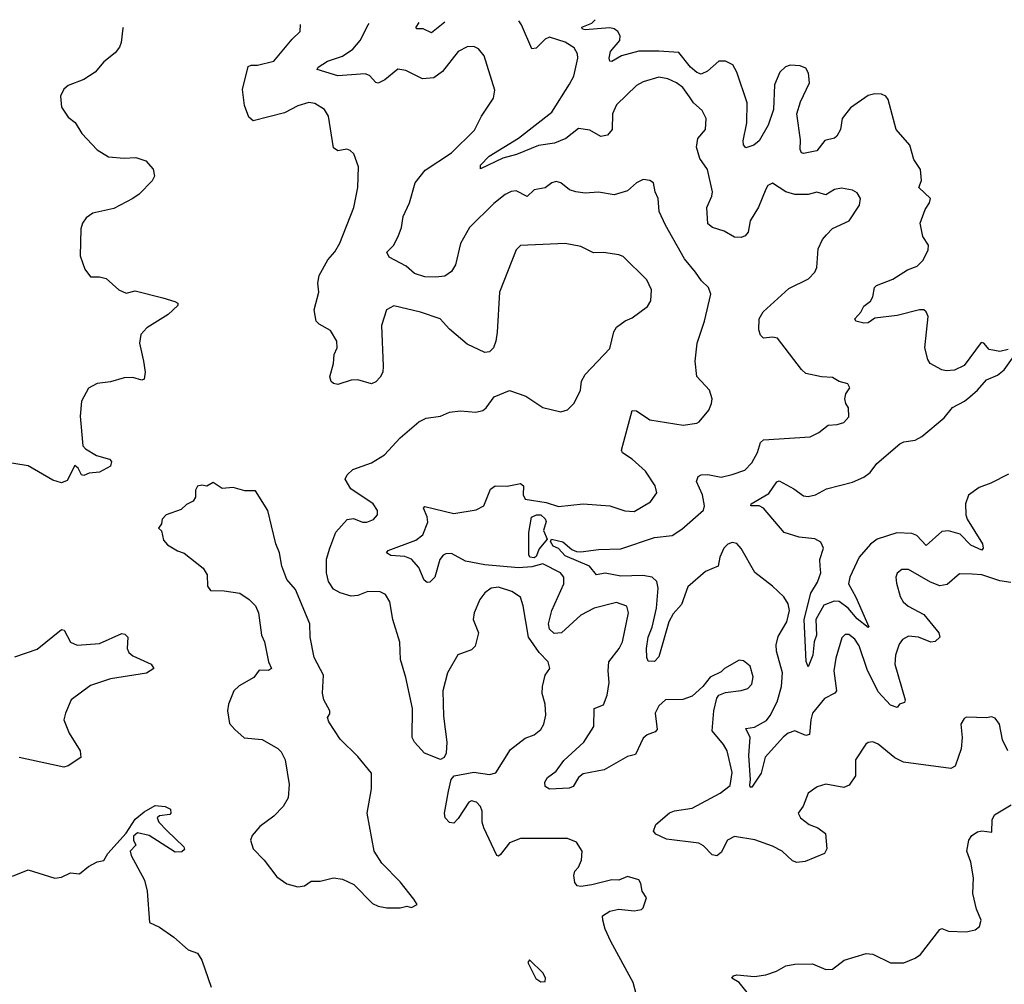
# Model space of a CAD drawing. Extents: x 2143765 to 2212931, y 878955 to 1017455.
# Tile 296 of 309: x 2170367 to 2174786, y 1012757 to 1017088. Entities that reach past the tile are written whole.
import ezdxf

# ---------------------------------------------------------------- set-up
doc = ezdxf.new("R2010")
doc.units = 0

msp = doc.modelspace()

# ---------------------------------------------------------------- linework, layer by layer
at = {"layer": '0CON20XD'}
for points in [[(2172275.3, 1017076.7), (2172215, 1017029.4), (2172176.9, 1017046.9), (2172147, 1017047), (2172146, 1017055), (2172158.9, 1017074.7)], [(2174815, 1014561.8), (2174765, 1014568.7), (2174685, 1014596), (2174641.7, 1014598.3), (2174585, 1014600.8), (2174528.5, 1014551.5), (2174496.6, 1014546.6), (2174455, 1014562.5), (2174355, 1014619.4), (2174325, 1014619.2), (2174305, 1014603.3), (2174299.2, 1014585), (2174302.3, 1014557.7), (2174317.7, 1014497.7), (2174331.2, 1014475), (2174353.8, 1014455), (2174425, 1014417.5), (2174491.4, 1014335), (2174495.8, 1014315), (2174475, 1014296.7), (2174456.1, 1014293.9), (2174401.2, 1014315), (2174355, 1014320.4), (2174329.4, 1014305), (2174313.3, 1014285), (2174296.7, 1014235), (2174294.6, 1014195), (2174340.6, 1014035), (2174337.9, 1014022.1), (2174315.7, 1014014.3), (2174305, 1014000), (2174275, 1014010), (2174219.8, 1014069.8), (2174170.7, 1014170.7), (2174135, 1014276.2), (2174115, 1014307.1), (2174088.2, 1014328.3), (2174071.6, 1014328.4), (2174057.2, 1014312.8), (2174029.1, 1014220.9), (2174021.2, 1014165), (2174032.9, 1014075), (2174025, 1014064.4), (2173979.3, 1014040.7), (2173925.4, 1013975), (2173916.8, 1013945), (2173910.9, 1013879.1), (2173895, 1013874.6), (2173845, 1013895.8), (2173815.5, 1013885), (2173795, 1013868.8), (2173712.5, 1013777.5), (2173694, 1013705), (2173652.9, 1013642.9), (2173645, 1013642), (2173643.5, 1013653.5), (2173647.1, 1013675), (2173639.5, 1013785), (2173645.4, 1013865), (2173626, 1013905), (2173665, 1013911.5), (2173717.9, 1013942.1), (2173735, 1013963.5), (2173765.7, 1014025), (2173786.4, 1014095), (2173789.6, 1014155), (2173763, 1014253), (2173761.2, 1014281.2), (2173771.1, 1014318.9), (2173810, 1014385), (2173820.9, 1014435), (2173815.6, 1014465), (2173796.4, 1014496.4), (2173745.8, 1014545), (2173665.9, 1014605.9), (2173605, 1014714), (2173585, 1014736.2), (2173565, 1014741.4), (2173545, 1014733.1), (2173526.9, 1014715), (2173509.4, 1014675), (2173502, 1014635), (2173445, 1014610.5), (2173365, 1014541.1), (2173337.6, 1014462.4), (2173300.2, 1014419.8), (2173280.8, 1014385), (2173235, 1014228), (2173215, 1014206), (2173187.3, 1014207.3), (2173180.8, 1014225), (2173179.7, 1014265), (2173188, 1014315), (2173205, 1014360), (2173224.8, 1014445.2), (2173232, 1014535), (2173226, 1014566), (2173205, 1014585.4), (2173163, 1014593), (2173065, 1014589.3), (2172995, 1014602.7), (2172955, 1014595.6), (2172923.9, 1014633.9), (2172815, 1014681.6), (2172785, 1014713.3), (2172761.5, 1014725), (2172749.2, 1014745), (2172753.3, 1014755), (2172805, 1014744.4), (2172845, 1014710), (2172865, 1014700), (2172885, 1014698.5), (2172965, 1014710), (2173065, 1014712.7), (2173215, 1014762.9), (2173295, 1014772.5), (2173338.8, 1014801.2), (2173435, 1014886), (2173440.4, 1014905), (2173430.7, 1014955), (2173403.5, 1015015), (2173412.4, 1015037.6), (2173425.6, 1015044.4), (2173454.5, 1015045.5), (2173515, 1015034.4), (2173565, 1015045.6), (2173621.2, 1015065), (2173652.1, 1015097.9), (2173678.2, 1015145), (2173690.8, 1015189.2), (2173705, 1015201.9), (2173915, 1015215.8), (2173953.3, 1015235), (2173995, 1015268), (2174035, 1015270), (2174065, 1015280), (2174088, 1015305), (2174085.8, 1015345.8), (2174073.8, 1015365), (2174070, 1015385), (2174075, 1015407.5), (2174092.5, 1015435), (2174083, 1015453), (2174045, 1015463.8), (2174015, 1015481.2), (2173965.8, 1015484.2), (2173895, 1015499.4), (2173875, 1015517.1), (2173767.5, 1015657.5), (2173745, 1015662.9), (2173705, 1015657.5), (2173690.9, 1015670.9), (2173683.9, 1015695), (2173686.2, 1015745), (2173703.6, 1015776.4), (2173818.8, 1015881.2), (2173906.2, 1015923.8), (2173935.6, 1015954.4), (2173944.2, 1015975), (2173950.3, 1016059.7), (2173969.1, 1016100.9), (2173987.8, 1016122.2), (2174015, 1016150), (2174090, 1016185), (2174135.4, 1016254.6), (2174140.6, 1016285), (2174125, 1016310.8), (2174105, 1016323.1), (2174055, 1016331.9), (2174023.8, 1016326.2), (2173985, 1016301.2), (2173945, 1016313.8), (2173905, 1016302.5), (2173845, 1016302.5), (2173804.6, 1016314.6), (2173745, 1016353.3), (2173725, 1016343.3), (2173715, 1016326.7), (2173683.1, 1016246.9), (2173644.5, 1016185.5), (2173635.5, 1016134.5), (2173622.6, 1016117.4), (2173605, 1016109.4), (2173575, 1016110.8), (2173527.8, 1016137.8), (2173476.2, 1016155), (2173455, 1016172), (2173450.6, 1016245), (2173473.5, 1016295), (2173476.2, 1016315), (2173453.5, 1016415), (2173418.5, 1016465), (2173403.9, 1016516.1), (2173410.5, 1016555), (2173444.6, 1016595), (2173446.9, 1016645), (2173429.8, 1016679.8), (2173390.5, 1016715), (2173372.1, 1016742.1), (2173343.4, 1016783.4), (2173314.7, 1016804.7), (2173275, 1016822.3), (2173235, 1016830), (2173165, 1016808.5), (2173135, 1016793.1), (2173045.6, 1016705), (2173026.7, 1016665), (2173026.4, 1016595), (2173005, 1016570), (2172975, 1016562.9), (2172925, 1016591.9), (2172875, 1016599.2), (2172818.1, 1016555), (2172766.7, 1016533.3), (2172695, 1016523.3), (2172596.9, 1016483.1), (2172535, 1016466.2), (2172435, 1016418.8), (2172434.5, 1016435), (2172473.8, 1016475), (2172605, 1016556), (2172755, 1016672.2), (2172835, 1016798.1), (2172853.6, 1016835), (2172871.5, 1016915), (2172870.6, 1016935), (2172855, 1016961.4), (2172815, 1016986.4), (2172745, 1017009.4), (2172725, 1017000.8), (2172685, 1016959.4), (2172665, 1016957.5), (2172618.8, 1017065), (2172607.3, 1017082.2)], [(2174802.2, 1015607.8), (2174765, 1015598.5), (2174717.4, 1015607.4), (2174693.3, 1015635), (2174681.2, 1015638.8), (2174605, 1015535.8), (2174562.5, 1015515), (2174525, 1015511.4), (2174505, 1015516.2), (2174453.3, 1015545), (2174441.7, 1015561.7), (2174429.6, 1015615), (2174444.4, 1015755), (2174435, 1015776.9), (2174424.6, 1015784.6), (2174405, 1015785.9), (2174305, 1015760.5), (2174205, 1015747.8), (2174175, 1015726.7), (2174155, 1015725.5), (2174118.8, 1015735), (2174114.3, 1015745), (2174142.2, 1015775), (2174155, 1015802.5), (2174185.4, 1015824.6), (2174196.3, 1015843.7), (2174203.3, 1015885), (2174212, 1015895), (2174285, 1015923.5), (2174351.2, 1015965), (2174395, 1015981.4), (2174421.7, 1016008.3), (2174444.2, 1016055), (2174445.7, 1016075), (2174420, 1016115), (2174408.1, 1016175), (2174430.8, 1016235), (2174450, 1016265), (2174454, 1016285), (2174402.5, 1016335), (2174414.3, 1016365.7), (2174409.2, 1016415), (2174380, 1016460), (2174361.1, 1016525), (2174300.3, 1016595), (2174265, 1016728.9), (2174253.9, 1016743.9), (2174235, 1016752.8), (2174205, 1016754.6), (2174175, 1016747.5), (2174095, 1016692.5), (2174057.8, 1016645), (2174050, 1016595), (2174034.6, 1016565.4), (2174023.7, 1016556.3), (2173980.8, 1016545), (2173945, 1016498.5), (2173885, 1016487.8), (2173875, 1016490.8), (2173869.1, 1016505), (2173871.7, 1016548.3), (2173854.7, 1016664.7), (2173870.7, 1016719.3), (2173910.7, 1016805), (2173907.6, 1016847.6), (2173895, 1016870), (2173870.2, 1016880.2), (2173825, 1016884.4), (2173803.9, 1016876.1), (2173778.1, 1016851.9), (2173754.3, 1016795.7), (2173749.7, 1016685), (2173725.9, 1016615), (2173685, 1016544.3), (2173661.2, 1016525), (2173625, 1016513.3), (2173615.8, 1016525.8), (2173613.6, 1016543.6), (2173630.4, 1016625), (2173631.2, 1016715), (2173585, 1016852.5), (2173567.9, 1016885), (2173535, 1016902.2), (2173505, 1016901.1), (2173453.7, 1016856.3), (2173425, 1016843.3), (2173405, 1016851.2), (2173376.9, 1016875), (2173325, 1016940.7), (2173235, 1016947.3), (2173145, 1016946.6), (2173067.5, 1016925), (2173025, 1016900.4), (2173015, 1016901.9), (2173011.9, 1016915), (2173019, 1016945), (2173059.5, 1016995), (2173061.9, 1017015), (2173051.5, 1017035), (2173035, 1017047.2), (2173015, 1017051.2), (2172905, 1017042.9), (2172892.5, 1017045), (2172890, 1017055), (2172935, 1017072.9), (2172949.3, 1017087.9)], [(2170830.7, 1017052.1), (2170829.8, 1017050.2), (2170822.9, 1016985), (2170815, 1016963.8), (2170795, 1016939.2), (2170745, 1016899.2), (2170705, 1016852), (2170655, 1016820), (2170585, 1016792), (2170564.3, 1016775.7), (2170550, 1016745), (2170554, 1016695), (2170585, 1016650), (2170615.8, 1016625.8), (2170645, 1016576.7), (2170715, 1016504), (2170765, 1016472), (2170835, 1016465.8), (2170888.8, 1016468.8), (2170933.6, 1016453.6), (2170966.2, 1016416.2), (2170971.2, 1016385), (2170961.2, 1016365), (2170902.9, 1016305), (2170875, 1016284.5), (2170789.8, 1016240.2), (2170695, 1016218.8), (2170665, 1016197.8), (2170649.2, 1016175), (2170641.7, 1016148.3), (2170637.8, 1016027.8), (2170658.6, 1015968.6), (2170685, 1015934.2), (2170725, 1015934), (2170755, 1015926), (2170812.5, 1015875), (2170845, 1015860), (2170885, 1015871.1), (2171009.7, 1015839.7), (2171062.7, 1015822.7), (2171076.7, 1015815), (2171076.7, 1015805), (2171033.3, 1015765), (2170936.7, 1015705), (2170910, 1015675), (2170904.4, 1015635), (2170922.5, 1015555), (2170929.2, 1015505), (2170925.8, 1015474.2), (2170915, 1015468.8), (2170875, 1015480.8), (2170835, 1015480), (2170775, 1015461.4), (2170715, 1015454.4), (2170675, 1015433.8), (2170644, 1015376), (2170638.2, 1015308.3), (2170650.8, 1015175), (2170661.5, 1015161.5), (2170710.9, 1015130.9), (2170770, 1015115), (2170778.8, 1015105), (2170775, 1015083.8), (2170725, 1015056.9), (2170678.1, 1015051.9), (2170655, 1015041.2), (2170644.1, 1015044.1), (2170630, 1015075), (2170615, 1015085.8), (2170580.5, 1015019.5), (2170555, 1015008), (2170515, 1015021.2), (2170405, 1015084.4), (2170285.9, 1015104.1)], [(2172291.8, 1013625), (2172303.6, 1013676.4), (2172316.8, 1013693.2), (2172405, 1013709.2), (2172475, 1013699.6), (2172504, 1013706), (2172569.3, 1013810.7), (2172635, 1013862.5), (2172675, 1013877.8), (2172705, 1013900.8), (2172718.9, 1013925), (2172727.5, 1013965), (2172724.4, 1014014.4), (2172712.1, 1014062.1), (2172713.1, 1014095), (2172724.4, 1014145), (2172746, 1014175), (2172738, 1014205), (2172697.5, 1014247.5), (2172650.5, 1014315), (2172626.4, 1014456.4), (2172614, 1014495), (2172575, 1014521.4), (2172515, 1014540.8), (2172482.5, 1014535), (2172453.8, 1014515), (2172432.5, 1014485), (2172405.8, 1014425), (2172401.9, 1014395), (2172425.5, 1014335), (2172410.4, 1014275), (2172395, 1014259.6), (2172333.6, 1014236.4), (2172286.7, 1014155), (2172265.5, 1014074.5), (2172268.3, 1013961.7), (2172284, 1013845), (2172281.2, 1013795), (2172272.5, 1013775), (2172255, 1013766.7), (2172183.8, 1013795), (2172138.8, 1013845), (2172128.8, 1013865), (2172129.1, 1013995), (2172100.3, 1014135), (2172076.4, 1014215), (2172073, 1014293), (2172040.8, 1014395), (2172028, 1014475), (2172007.8, 1014507.8), (2171985, 1014519.4), (2171929.8, 1014520.2), (2171885, 1014502.3), (2171855, 1014500.5), (2171805, 1014515.4), (2171775, 1014531.2), (2171752.5, 1014565), (2171744.2, 1014604.2), (2171743.9, 1014666.1), (2171758.8, 1014715), (2171785, 1014787.5), (2171836.4, 1014843.6), (2171865, 1014848.1), (2171905, 1014832.7), (2171925, 1014831.8), (2171955, 1014843.3), (2171973.3, 1014865), (2171972.7, 1014885), (2171953.3, 1014915), (2171852.4, 1014982.4), (2171828.1, 1015025), (2171837.1, 1015045), (2171861.7, 1015068.3), (2171945, 1015098.6), (2172003.3, 1015135), (2172075, 1015210), (2172157.7, 1015282.3), (2172190.8, 1015299.2), (2172255, 1015308), (2172295, 1015326), (2172345, 1015331.2), (2172413.6, 1015326.4), (2172445, 1015333.3), (2172460, 1015345), (2172495.9, 1015394.1), (2172565, 1015422.5), (2172638.3, 1015398.3), (2172715, 1015346.7), (2172795, 1015326.7), (2172825, 1015336.7), (2172855, 1015366.7), (2172883.8, 1015425), (2172888, 1015465), (2172904, 1015495), (2173015, 1015612), (2173033.2, 1015686.8), (2173045, 1015708), (2173084.3, 1015735.7), (2173115, 1015748.8), (2173185, 1015800), (2173200, 1015825), (2173202.9, 1015875), (2173180.7, 1015920.7), (2173075, 1016024.2), (2173055, 1016032.9), (2172987.3, 1016042.7), (2172941.3, 1016041.3), (2172885, 1016070), (2172815, 1016082.9), (2172615, 1016074.2), (2172594.3, 1016055), (2172519.4, 1015865), (2172510, 1015685), (2172504.4, 1015645), (2172492.5, 1015615), (2172475, 1015596), (2172455, 1015594), (2172375, 1015630.8), (2172295, 1015699.2), (2172253.3, 1015745), (2172165, 1015774.5), (2172046.2, 1015803.8), (2172013.3, 1015785), (2171990, 1015715), (2171998.1, 1015531.9), (2171996, 1015505), (2171985, 1015482.5), (2171965, 1015462.5), (2171945, 1015453.3), (2171885, 1015470.8), (2171855, 1015470), (2171795, 1015450.8), (2171775, 1015454), (2171765, 1015463.8), (2171758.6, 1015485), (2171775.6, 1015545), (2171778.6, 1015585), (2171791.4, 1015615), (2171789.5, 1015645), (2171762.3, 1015692.3), (2171710.5, 1015720.5), (2171696.9, 1015735), (2171689.1, 1015785), (2171709.5, 1015865), (2171705.4, 1015905), (2171710.7, 1015939.3), (2171750.3, 1016009.7), (2171780.6, 1016045), (2171804.2, 1016085), (2171865.7, 1016245), (2171884.2, 1016335), (2171887, 1016427), (2171865.7, 1016485.7), (2171850.5, 1016500.5), (2171835, 1016506), (2171795, 1016498.8), (2171775, 1016513.3), (2171752.2, 1016655), (2171735.4, 1016685.4), (2171690.9, 1016710.9), (2171665, 1016716.1), (2171615, 1016700.8), (2171555, 1016670.4), (2171415, 1016634.2), (2171395, 1016650), (2171375, 1016702.5), (2171367.5, 1016775), (2171392.6, 1016877.4), (2171405, 1016884.2), (2171434.2, 1016884.2), (2171508, 1016902), (2171589.7, 1017000.3), (2171626.2, 1017035), (2171627.8, 1017065.8)], [(2174800.8, 1013805), (2174777.5, 1013855), (2174763.8, 1013925), (2174745, 1013952.5), (2174728.3, 1013958.3), (2174705, 1013953.8), (2174616.4, 1013956.4), (2174605, 1013950), (2174591.2, 1013925), (2174595.8, 1013865), (2174591.4, 1013815), (2174565, 1013736.7), (2174545, 1013725.8), (2174332.5, 1013755), (2174295, 1013774.2), (2174220, 1013835), (2174195, 1013845.8), (2174175, 1013843.3), (2174164.2, 1013835.8), (2174118, 1013765), (2174117.5, 1013692.5), (2174088.9, 1013651.1), (2174065, 1013640.5), (2173985, 1013655.5), (2173945.6, 1013644.4), (2173906, 1013615), (2173883.6, 1013556.4), (2173861.2, 1013525), (2173871.2, 1013505), (2173910, 1013475), (2173949.3, 1013459.3), (2173983.3, 1013435), (2173988.8, 1013365), (2173978.8, 1013345), (2173891.7, 1013308.3), (2173855, 1013304.2), (2173835, 1013311.2), (2173789.4, 1013355), (2173745, 1013377.8), (2173666.4, 1013406.4), (2173575, 1013421.5), (2173542.9, 1013405), (2173515, 1013348.8), (2173495, 1013334.3), (2173475, 1013338.6), (2173435, 1013379.5), (2173415, 1013391.1), (2173269.5, 1013409.5), (2173221.5, 1013431.5), (2173212, 1013445), (2173221.9, 1013475), (2173282.4, 1013527.6), (2173305, 1013536.8), (2173385, 1013548), (2173510, 1013615), (2173555, 1013650), (2173565, 1013707.5), (2173541.2, 1013805), (2173525, 1013834.4), (2173474.6, 1013895), (2173481.9, 1013985), (2173495, 1014042.5), (2173504.3, 1014055.7), (2173535, 1014067.5), (2173605, 1014075.6), (2173634.6, 1014085.4), (2173653.3, 1014105), (2173658.3, 1014138.3), (2173645, 1014185.6), (2173615, 1014210), (2173595, 1014213.1), (2173530, 1014175), (2173515, 1014160), (2173465, 1014136.7), (2173433.3, 1014095), (2173385, 1014051.2), (2173343.4, 1014036.6), (2173265, 1014034.4), (2173235, 1014007.5), (2173218.9, 1013975), (2173228.3, 1013901.7), (2173219.1, 1013890.9), (2173182.4, 1013877.6), (2173165, 1013862.9), (2173130.9, 1013789.1), (2173095, 1013779.6), (2172989.3, 1013720.7), (2172895, 1013702.3), (2172874.7, 1013685.3), (2172850, 1013645), (2172832.1, 1013637.9), (2172745, 1013634), (2172725.6, 1013645.6), (2172724.3, 1013665), (2172735.4, 1013685), (2172775, 1013714.5), (2172808.2, 1013761.7), (2172898.8, 1013845), (2172943.6, 1013915), (2172944.7, 1013995.3), (2172987.3, 1014012.7), (2173002.9, 1014055), (2173012, 1014112), (2173007.1, 1014165), (2173011.2, 1014205), (2173056.5, 1014265), (2173071.8, 1014295), (2173099.4, 1014425), (2173091.2, 1014455), (2173045, 1014471.5), (2172945, 1014446.4), (2172884.4, 1014415), (2172798.1, 1014335), (2172765, 1014332.5), (2172745, 1014351.4), (2172739.6, 1014375), (2172754.8, 1014435.2), (2172808.6, 1014555), (2172808.7, 1014585), (2172794.5, 1014605), (2172715, 1014645.6), (2172665, 1014632.1), (2172605, 1014626.4), (2172455, 1014639.9), (2172367.6, 1014657.6), (2172305, 1014691), (2172279.5, 1014689.5), (2172266.6, 1014683.4), (2172252.7, 1014665), (2172229.2, 1014585), (2172207.3, 1014562.7), (2172195, 1014560.8), (2172181.7, 1014571.7), (2172157.8, 1014627.8), (2172125.3, 1014665.3), (2172095, 1014677.5), (2172032.1, 1014682.1), (2172012.5, 1014695), (2172020, 1014705), (2172145, 1014750.9), (2172176.4, 1014775), (2172198, 1014832), (2172195.4, 1014855.4), (2172179.2, 1014895), (2172185, 1014902), (2172315, 1014870.4), (2172415, 1014886.8), (2172449.1, 1014905), (2172479.3, 1014980.7), (2172500, 1014995), (2172555, 1014993.8), (2172615, 1015005.8), (2172627.5, 1014995), (2172626.7, 1014955), (2172635.6, 1014935.6), (2172730.1, 1014920.1), (2172785, 1014902.1), (2172895, 1014914.6), (2173015, 1014905.5), (2173083.1, 1014883.1), (2173125, 1014879.4), (2173197.4, 1014922.6), (2173225.6, 1014964.4), (2173218.1, 1014995), (2173175, 1015060.6), (2173116, 1015115), (2173072.7, 1015142.7), (2173066.9, 1015155), (2173115, 1015333.3), (2173135, 1015332), (2173195, 1015291.1), (2173345, 1015267.5), (2173405, 1015276), (2173416.8, 1015283.2), (2173460, 1015335), (2173472, 1015365), (2173474, 1015385), (2173462, 1015425), (2173405.6, 1015485.6), (2173398.9, 1015555), (2173407.1, 1015635), (2173440, 1015735), (2173469.2, 1015855), (2173458, 1015885), (2173427.1, 1015915), (2173399.2, 1015955), (2173350, 1016015), (2173264.4, 1016165), (2173237.3, 1016227.3), (2173232.5, 1016285), (2173219.2, 1016315), (2173211.2, 1016355), (2173195, 1016366.2), (2173165, 1016370), (2173134.4, 1016355.6), (2173095, 1016320), (2173035, 1016302), (2172965, 1016312.9), (2172905, 1016309.2), (2172863.3, 1016315), (2172835, 1016324.6), (2172795, 1016355.6), (2172775, 1016361.9), (2172755, 1016355.7), (2172725, 1016332.5), (2172676.2, 1016323.8), (2172645, 1016294.5), (2172595, 1016318.9), (2172573, 1016317), (2172545, 1016303.1), (2172495, 1016262.7), (2172385.4, 1016155), (2172345, 1016083.8), (2172322.4, 1015987.6), (2172305, 1015958), (2172275, 1015936.9), (2172235, 1015932.5), (2172185, 1015934), (2172139.1, 1015949.1), (2172102, 1015982), (2172025, 1016021.2), (2172014.2, 1016044.2), (2172045, 1016074.2), (2172065.5, 1016115), (2172080.9, 1016155), (2172088.5, 1016205), (2172115.6, 1016265), (2172142.1, 1016355), (2172187, 1016413), (2172305, 1016490), (2172407.7, 1016592.3), (2172440, 1016655), (2172492.5, 1016735), (2172499.1, 1016770.9), (2172451.4, 1016925), (2172426.4, 1016956.4), (2172405, 1016966.9), (2172375, 1016966.7), (2172335, 1016944.4), (2172265, 1016854.6), (2172225, 1016826.8), (2172175, 1016822.1), (2172099.3, 1016859.3), (2172064.1, 1016865.9), (2172005, 1016818.2), (2171975, 1016803.1), (2171965, 1016805.8), (2171937.2, 1016837.2), (2171916.7, 1016845), (2171795, 1016835.3), (2171701.2, 1016865), (2171706, 1016875), (2171748.4, 1016901.6), (2171816.2, 1016923.8), (2171861.5, 1016955), (2171895.5, 1016995), (2171930.6, 1017065), (2171934.7, 1017071)], [(2174805, 1015047.1), (2174725, 1015006.5), (2174672.3, 1014987.7), (2174625, 1014952.9), (2174610.8, 1014915), (2174612.8, 1014865), (2174618.9, 1014845), (2174688.3, 1014735), (2174691.1, 1014715), (2174685, 1014706.5), (2174635, 1014728.8), (2174587.6, 1014777.6), (2174535, 1014793.1), (2174505, 1014789.6), (2174435, 1014727.1), (2174392.9, 1014772.9), (2174370.7, 1014780.7), (2174303.5, 1014783.5), (2174215, 1014756.2), (2174185, 1014733.1), (2174135, 1014675.4), (2174093, 1014585), (2174085.9, 1014555), (2174119.5, 1014495), (2174177.3, 1014362.7), (2174175, 1014358.8), (2174125, 1014397.6), (2174085.4, 1014445.4), (2174045, 1014475.2), (2174022.5, 1014477.5), (2173975, 1014458.7), (2173940.3, 1014395), (2173943.3, 1014325), (2173932.4, 1014295), (2173925.9, 1014235), (2173905, 1014183.3), (2173896.9, 1014206.9), (2173886.8, 1014395), (2173916.9, 1014513.1), (2173947.5, 1014562.5), (2173961.6, 1014605), (2173959.5, 1014635), (2173957.7, 1014665), (2173974.2, 1014715), (2173962.7, 1014742.7), (2173935, 1014757.5), (2173865, 1014765.3), (2173798, 1014785), (2173705, 1014895.5), (2173685, 1014905.5), (2173647.5, 1014905), (2173649.2, 1014915), (2173728.6, 1014961.4), (2173765, 1015012.7), (2173775, 1015017.1), (2173841.6, 1014981.6), (2173885, 1014950.5), (2173905, 1014947.1), (2173938.6, 1014955), (2173988.4, 1014981.6), (2174105, 1015011.1), (2174155, 1015034.4), (2174184, 1015055), (2174214, 1015095), (2174317, 1015183), (2174335, 1015192), (2174385, 1015200.8), (2174415, 1015217.1), (2174515, 1015300.8), (2174552.7, 1015347.3), (2174607.5, 1015375), (2174631.4, 1015395), (2174666, 1015424), (2174705, 1015470.8), (2174755, 1015492.5), (2174785, 1015515.6), (2174859.2, 1015620.8)], [(2172075, 1013100), (2172105, 1013107.5), (2172125, 1013102.5), (2172150, 1013115), (2172135, 1013140), (2172075, 1013216.7), (2171991.5, 1013301.5), (2171958, 1013355), (2171926.2, 1013525), (2171946.2, 1013635), (2171946, 1013705), (2171885, 1013780), (2171805, 1013858), (2171754, 1013935), (2171747.5, 1013955), (2171758.8, 1013971.2), (2171758, 1013985), (2171732, 1014035), (2171726.2, 1014065), (2171730, 1014145), (2171688.8, 1014225), (2171670.8, 1014315), (2171669.2, 1014375), (2171605, 1014530), (2171565.7, 1014575), (2171543.3, 1014635), (2171533.3, 1014695), (2171516.2, 1014735), (2171497.5, 1014815), (2171480, 1014885), (2171425, 1014972.5), (2171377, 1014973), (2171325, 1014987.5), (2171275, 1014982.5), (2171235, 1015010), (2171206.4, 1014993.6), (2171185, 1014998.8), (2171165, 1014993.8), (2171155.7, 1014975), (2171156.2, 1014945), (2171145, 1014926.7), (2171115, 1014911.2), (2171091.2, 1014888.8), (2171024.4, 1014865.6), (2171006.2, 1014845), (2171003.3, 1014825), (2170990, 1014805), (2171002.5, 1014792.5), (2171011.7, 1014751.7), (2171030.5, 1014730.5), (2171075, 1014703.3), (2171105, 1014693.3), (2171190, 1014625), (2171208.8, 1014595), (2171210, 1014545), (2171223.3, 1014525), (2171285, 1014524), (2171355, 1014513.8), (2171396.7, 1014485), (2171425, 1014456.7), (2171438.8, 1014425), (2171452, 1014325), (2171466.2, 1014295), (2171483.3, 1014205), (2171496.7, 1014175), (2171483.6, 1014166.4), (2171442, 1014168), (2171417.5, 1014135), (2171352, 1014098), (2171327.5, 1014075), (2171303.3, 1014015), (2171300, 1013985), (2171308.3, 1013928.3), (2171331.7, 1013901.7), (2171374.4, 1013864.4), (2171455, 1013855.7), (2171525, 1013816.2), (2171540.5, 1013800.5), (2171558, 1013765), (2171576.4, 1013653.6), (2171571.2, 1013595), (2171550, 1013555), (2171507.9, 1013512.1), (2171445, 1013466.2), (2171410, 1013425), (2171402.5, 1013405), (2171415, 1013366.2), (2171463.8, 1013315), (2171520.3, 1013240.3), (2171565, 1013208), (2171615, 1013194.2), (2171645, 1013200), (2171675, 1013220), (2171715, 1013220.8), (2171775, 1013235.8), (2171815, 1013230), (2171865.8, 1013205.8), (2171950.5, 1013120.5), (2171975, 1013107.5), (2172015, 1013100), (2172075, 1013100)], [(2172675, 1014672.4), (2172656.2, 1014675), (2172652.5, 1014685), (2172651.2, 1014785), (2172663.8, 1014855), (2172686.2, 1014865), (2172705, 1014865.2), (2172725, 1014847.6), (2172729.7, 1014835), (2172717.4, 1014795), (2172734.4, 1014755), (2172697.6, 1014712.4), (2172685, 1014677.3), (2172675, 1014672.4)], [(2170345, 1014227.1), (2170445, 1014261.9), (2170555, 1014350.8), (2170566.9, 1014346.9), (2170595, 1014292.9), (2170625, 1014279.5), (2170725, 1014287.5), (2170825, 1014332.5), (2170839.4, 1014329.4), (2170852, 1014315), (2170849.5, 1014265), (2170856.9, 1014246.9), (2170875, 1014232.5), (2170956.7, 1014195), (2170968.8, 1014175), (2170935.4, 1014154.6), (2170775, 1014128.9), (2170685, 1014098.8), (2170597.1, 1014035), (2170571.9, 1013975), (2170565.6, 1013945), (2170588.2, 1013885), (2170638.6, 1013805), (2170641.2, 1013775), (2170585, 1013738.1), (2170565, 1013731.4), (2170365, 1013776.2)], [(2173132.9, 1012715), (2173120, 1012765), (2173019.3, 1012949.3), (2172993.8, 1013005), (2172983.3, 1013045), (2172982.5, 1013065), (2173015, 1013086.2), (2173055, 1013094), (2173125, 1013086.7), (2173157, 1013093), (2173165, 1013100), (2173180, 1013145), (2173160, 1013175), (2173155, 1013210), (2173145, 1013226.2), (2173095, 1013241.2), (2173055, 1013224.2), (2173024.3, 1013225.7), (2172935, 1013204.3), (2172885, 1013195.8), (2172868.8, 1013198.8), (2172858, 1013215), (2172854.2, 1013245.8), (2172858.8, 1013265), (2172875, 1013283.3), (2172888.6, 1013315), (2172890.8, 1013355), (2172865.5, 1013395.5), (2172825, 1013411.4), (2172615, 1013411.8), (2172565, 1013392.7), (2172525, 1013340), (2172515, 1013332), (2172507.5, 1013335), (2172449.2, 1013459.2), (2172442.9, 1013485), (2172442.9, 1013535), (2172435.6, 1013555), (2172417.1, 1013575), (2172395, 1013580.5), (2172383.1, 1013575), (2172335, 1013501.2), (2172315, 1013481.2), (2172295, 1013483.3), (2172276.7, 1013505), (2172274, 1013525), (2172291.8, 1013625)], [(2170335, 1013242.2), (2170405, 1013271.5), (2170525, 1013234.5), (2170555, 1013238.5), (2170595, 1013257.1), (2170635, 1013252.9), (2170675, 1013286.9), (2170715, 1013307.1), (2170745, 1013312.5), (2170762.9, 1013345), (2170844.2, 1013435.8), (2170885, 1013498), (2170925, 1013532), (2170975, 1013560), (2171020, 1013555), (2171043.9, 1013543.9), (2171045.8, 1013525), (2171040.5, 1013519.5), (2170995, 1013513.3), (2170983.3, 1013505), (2170991.2, 1013485), (2171027.9, 1013447.9), (2171103.8, 1013375), (2171106.9, 1013363.1), (2171095, 1013352), (2171065, 1013350), (2170947.5, 1013425), (2170895, 1013437.5), (2170878.3, 1013421.7), (2170877.5, 1013405), (2170887.5, 1013382.5), (2170862.5, 1013355), (2170867.5, 1013335), (2170926.7, 1013225), (2170938.8, 1013175), (2170950, 1013035), (2170995, 1013013.3), (2171058.8, 1012968.8), (2171122.7, 1012912.7), (2171165, 1012897.5), (2171185, 1012865.8), (2171226.1, 1012745)], [(2173684.4, 1012655), (2173595.7, 1012765), (2173562.9, 1012785), (2173570.8, 1012795), (2173585, 1012799.3), (2173665, 1012792.5), (2173715, 1012799.4), (2173763.8, 1012816.2), (2173805, 1012840), (2173845, 1012847.8), (2173925, 1012848.9), (2173985, 1012824.2), (2174014.2, 1012825.8), (2174066.2, 1012865), (2174165.4, 1012895.4), (2174195, 1012892.2), (2174275, 1012854), (2174335, 1012853.8), (2174385.4, 1012874.6), (2174408.9, 1012891.1), (2174496.6, 1013003.4), (2174505, 1013007.1), (2174535, 1012995.6), (2174615, 1012992.5), (2174655, 1013001.2), (2174675, 1013017.5), (2174681.2, 1013045), (2174660.8, 1013095), (2174644.4, 1013165), (2174647.5, 1013235), (2174635.4, 1013305.4), (2174617.5, 1013355), (2174625.8, 1013404.2), (2174640, 1013425), (2174665, 1013441.2), (2174685, 1013446), (2174729.3, 1013440.7), (2174731.2, 1013495), (2174741.2, 1013518.8), (2174817, 1013563)], [(2172705, 1012768.8), (2172725, 1012770), (2172726.7, 1012785), (2172716.8, 1012806.8), (2172655, 1012867.5), (2172646.7, 1012855), (2172683.2, 1012783.2), (2172705, 1012768.8)]]:
    msp.add_lwpolyline(points, dxfattribs=at)

doc.saveas('drawing.dxf')
